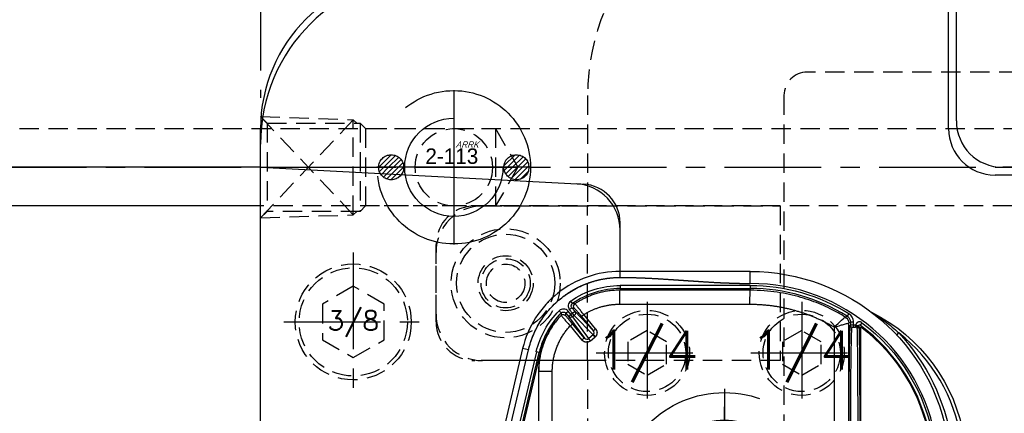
# Model space of a CAD drawing. Extents: x 2651 to 7771, y -1163 to 1075.
# Tile 421 of 490: x 5055 to 5182, y 731 to 782. Entities that reach past the tile are written whole.
import ezdxf
from ezdxf.enums import TextEntityAlignment as Align

# ---------------------------------------------------------------- set-up
doc = ezdxf.new("R2010")
doc.units = 0
doc.header["$LTSCALE"] = 10
for name, pattern in [('CENTER', [2, 1.25, -0.25, 0.25, -0.25]), ('CNSCEN', [17, 15, -1, 0, -1]), ('CNSHID', [4, 3, -1]), ('HIDDEN', [0.375, 0.25, -0.125]), ('PHANTOM', [2.5, 1.25, -0.25, 0.25, -0.25, 0.25, -0.25])]:
    doc.linetypes.add(name, pattern=pattern)
doc.layers.get('0').update_dxf_attribs({"linetype": 'CONTINUOUS'})
doc.layers.get('Defpoints').update_dxf_attribs({"linetype": 'CONTINUOUS'})
for name, color, linetype in [('1', 7, 'CONTINUOUS'), ('86', 7, 'CONTINUOUS'), ('9', 3, 'CONTINUOUS'), ('97', 7, 'CONTINUOUS'), ('CEN', 1, 'CENTER'), ('COOL', 150, 'HIDDEN'), ('DIM', 3, 'CONTINUOUS'), ('DIVIDE', 5, 'PHANTOM'), ('HIDDEN', 6, 'HIDDEN'), ('TEXT', 4, 'CONTINUOUS'), ('WL1-HL', 4, 'CNSHID'), ('WOR1-CL', 1, 'CNSCEN'), ('WOR1-DL', 7, 'CONTINUOUS')]:
    doc.layers.add(name, color=color, linetype=linetype)
doc.styles.add('china', font='txt')
doc.styles.get("Standard").update_dxf_attribs({"font": 'romans.shx'})
doc.dimstyles.new('MM& INCH5', dxfattribs={"dimtxt": 5, "dimasz": 2.5, "dimexe": 1, "dimexo": 0.5, "dimtad": 0, "dimrnd": 1.38778e-17, "dimzin": 9, "dimdsep": 46, "dimtxsty": 'Standard', "dimblk": 'CLOSED', "dimcen": 0, "dimclrd": 3, "dimclre": 3, "dimclrt": 3, "dimazin": 2, "dimtfac": 0.75, "dimtofl": 0, "dimtmove": 0, "dimatfit": 3, "dimfxl": 0, "dimtolj": 1, "dimarcsym": 0})

# ---------------------------------------------------------------- blocks, each defined once
blk = doc.blocks.new('DFSF')
at = {"layer": '1', "color": 252, "linetype": 'Continuous'}
for p, q in [((1248.7, 508.53), (1248.7, 464.14)), ((1250.56, 464.66), (1250.56, 508.01)), ((1297.94, 500.8), (1290.12, 467.62)), ((1289.1, 467.86), (1296.73, 500.22)), ((1287.04, 496.28), (1287.04, 470.42)), ((1288.8, 470.42), (1288.8, 496.28)), ((1287.04, 470.42), (1288.8, 470.42)), ((1288.82, 470.42), (1288.8, 470.42)), ((1288.57, 467.99), (1288.73, 467.95)), ((1288.73, 467.95), (1289.1, 467.86)), ((1290.12, 467.62), (1290.87, 467.45)), ((1282.09, 466.44), (1281.53, 465.97)), ((1281.76, 465.68), (1282.33, 466.15)), ((1282.33, 466.15), (1284.4, 463.32)), ((1284.73, 464.5), (1283.2, 466.33)), ((1242.49, 465.69), (1242.21, 465.42)), ((1281.44, 464.87), (1282.97, 463.04)), ((1281.73, 465.12), (1284.14, 462.6)), ((1283.26, 463.29), (1281.73, 465.12)), ((1284.19, 463.14), (1281.76, 465.68)), ((1284.94, 463.27), (1282.89, 466.08)), ((1282.89, 466.08), (1284.42, 464.25)), ((1287.45, 465.16), (1287.41, 465.16)), ((1246.98, 464.09), (1247.21, 464.4)), ((1247.8, 464.43), (1247.8, 464.68)), ((1247.8, 464.43), (1248.09, 464.43)), ((1248.09, 464.43), (1248.09, 464.68)), ((1248.09, 464.43), (1248.09, 464.02)), ((1248.09, 464.43), (1248.48, 464.43)), ((1248.09, 464.02), (1248.48, 464.02)), ((1248.48, 464.02), (1248.48, 464.43)), ((1248.48, 464.43), (1248.52, 464.43)), ((1248.7, 462.92), (1248.9, 463.25)), ((1284.44, 462.85), (1284.14, 462.6)), ((1284.14, 462.6), (1284.5, 462.18)), ((1284.4, 463.32), (1284.19, 463.14)), ((1284.19, 463.14), (1284.44, 462.85)), ((1284.4, 463.32), (1284.65, 463.02)), ((1284.44, 462.85), (1284.65, 463.02)), ((1284.8, 462.43), (1284.44, 462.85)), ((1284.5, 462.18), (1284.8, 462.43)), ((1284.94, 463.27), (1284.65, 463.02)), ((1284.65, 463.02), (1285, 462.6)), ((1285.3, 462.85), (1284.94, 463.27)), ((1285.3, 462.85), (1285, 462.6)), ((1286.15, 462.55), (1285.87, 462.82)), ((1278.31, 461.7), (1261.47, 461.7)), ((1284.42, 461.61), (1284.65, 461.29)), ((1261.43, 459.67), (1261.43, 459.89)), ((1261.43, 459.89), (1278.27, 459.88)), ((1278.27, 459.67), (1278.27, 459.88)), ((1278.27, 459.67), (1261.43, 459.67)), ((1261.43, 459.28), (1261.43, 459.67)), ((1261.43, 459.28), (1278.27, 459.28)), ((1261.43, 459.02), (1261.43, 457.46)), ((1278.27, 459.28), (1278.27, 459.67)), ((1278.27, 458.24), (1278.27, 457.46))]:
    blk.add_line(p, q, dxfattribs=at)
at = {"layer": '1', "color": 7, "linetype": 'Continuous'}
for p, q in [((1247.18, 464.84), (1247.18, 508.08)), ((1290.87, 467.45), (1298.69, 500.63)), ((1296.31, 500.12), (1288.73, 467.95)), ((1288.82, 470.42), (1288.82, 496.28)), ((1293.81, 490.22), (1288.57, 467.99)), ((1248.09, 464.68), (1247.8, 464.68)), ((1248.22, 464.68), (1248.09, 464.68)), ((1248.26, 464.68), (1248.22, 464.68))]:
    blk.add_line(p, q, dxfattribs=at)
at = {"layer": '1', "color": 110, "linetype": 'Continuous'}
blk.add_line((1297.94, 500.8), (1290.12, 467.62), dxfattribs=at)
at = {"layer": '1', "color": 7, "linetype": 'Continuous', "extrusion": (0, 0, -1)}
for centre, radius, start, end in [((-1255.54, 482.46), 22.02, 296.3658, 351.2121), ((-1261.43, 483.37), 25.91, 270, 351.2121), ((-1261.43, 483.37), 23.58, 307.8157, 349.1097)]:
    blk.add_arc(centre, radius, start, end, dxfattribs=at)
at = {"layer": '1', "color": 252, "linetype": 'Continuous'}
for centre, radius, start, end in [((1255.54, 482.46), 21.63, 188.7879, 231.9655), ((1261.43, 483.37), 24.35, 188.7879, 270), ((1261.43, 483.37), 23.7, 190.6489, 233.164), ((1278.27, 470.42), 10.75, 315.0499, 346.7406), ((1261.43, 483.37), 23.7, 238.1089, 270), ((1278.27, 470.42), 10.75, 270, 304.9501)]:
    blk.add_arc(centre, radius, start, end, dxfattribs=at)
at = {"layer": '1', "color": 252, "linetype": 'Continuous', "extrusion": (0, 0, -1)}
for centre, radius, start, end in [((-1261.43, 483.37), 26.3, 316.9545, 351.2121), ((-1261.43, 483.37), 24.09, 306.836, 349.9667), ((-1278.27, 470.42), 11.14, 193.2594, 224.9501), ((-1261.43, 483.37), 24.09, 270, 301.8911), ((-1278.27, 470.42), 11.14, 235.0499, 270)]:
    blk.add_arc(centre, radius, start, end, dxfattribs=at)
at = {"layer": '1', "color": 110, "linetype": 'Continuous'}
blk.add_arc((1261.43, 483.37), 24.35, 188.7879, 270, dxfattribs=at)
at = {"layer": '1', "color": 7, "linetype": 'Continuous'}
blk.add_arc((1245.58, 462.38), 0.389, 52.9572, 63.6342, dxfattribs=at)
at = {"layer": '1', "color": 252, "linetype": 'Continuous', "extrusion": (0, 0, -1)}
for centre, major_axis, ratio, start_param, end_param in [((1247.39, 477.64), (0, 13.21), 0.008727, 3.287327, 4.712389), ((1282.08, 466.44), (0.249, -0.299), 0.020122, 4.729136, 6.088281), ((1283.19, 466.33), (-0.298, -0.25), 0.016825, 4.692331, 6.270093), ((1281.98, 483.37), (40.85, 0), 0.866031, 2.581224, 2.590487), ((1281.43, 465.89), (0.292, -0.256), 0.017247, 4.732085, 6.088658), ((1281.43, 464.87), (0.298, 0.25), 0.016834, 0.013092, 1.550746), ((1281.52, 465.97), (0.249, -0.299), 0.020122, 4.729136, 6.088281), ((1247.64, 464.57), (-0.259, -0.015), 0.989363, 0.060025, 1.629554), ((1247.63, 464.43), (0, -0.259), 0.999922, 1.876492, 3.141593), ((1247.67, 464.43), (0, 0.259), 0.999938, 4.912185, 6.283185), ((1248.22, 464.43), (0, -0.259), 0.999914, 3.141593, 4.712389), ((1248.26, 464.43), (0, -0.259), 0.999914, 3.141593, 4.712389), ((1249.61, 464.14), (0.443, -0.791), 0.999888, 1.06101, 2.080582), ((1249.61, 464.14), (0.012, 0.907), 0.999673, 3.679272, 4.698808), ((1284.72, 464.5), (-0.298, -0.25), 0.016825, 4.692331, 6.270093), ((1282.96, 463.04), (-0.298, -0.25), 0.016834, 3.154684, 4.692339), ((1284.44, 462.85), (0.281, 0.269), 0.980993, 3.209101, 4.777363), ((1284.65, 463.02), (0.314, 0.23), 0.980993, 4.647415, 6.215677), ((1285.61, 463.41), (-0.388, 0.012), 0.999807, 3.871637, 5.553141), ((1261.43, 461.7), (0, -1.81), 0.026177, 4.71238, 6.270091), ((1278.27, 461.7), (0, -1.81), 0.026177, 4.71238, 6.270091), ((1283.89, 461.97), (-0.055, -0.385), 0.999807, 3.871609, 5.553169)]:
    blk.add_ellipse(centre, major_axis=major_axis, ratio=ratio, start_param=start_param, end_param=end_param, dxfattribs=at)
at = {"layer": '1', "color": 7, "linetype": 'Continuous', "extrusion": (0, 0, -1)}
blk.add_ellipse((1247.65, 477.64), major_axis=(0, 12.95), ratio=0.008901, start_param=3.287327, end_param=4.712389, dxfattribs=at)
at = {"layer": '1', "color": 252, "linetype": 'Continuous'}
for points, knots in [([(1248.43, 477.64), (1248.43, 477.37), (1248.43, 476.82), (1248.43, 476), (1248.43, 475.18), (1248.43, 474.37), (1248.43, 473.57), (1248.42, 472.77), (1248.42, 471.99), (1248.41, 471.24), (1248.41, 470.5), (1248.4, 469.79), (1248.39, 469.11), (1248.38, 468.46), (1248.37, 467.83), (1248.36, 467.19), (1248.35, 466.57), (1248.34, 465.98), (1248.32, 465.46), (1248.3, 465.04), (1248.28, 464.74), (1248.27, 464.7), (1248.26, 464.68)], [0, 0, 0, 0, 0.040106, 0.080497, 0.121172, 0.162132, 0.203376, 0.244905, 0.286718, 0.328816, 0.371198, 0.413866, 0.456817, 0.500054, 0.544668, 0.594393, 0.649226, 0.709168, 0.774218, 0.844374, 0.919635, 1, 1, 1, 1]), ([(1285.89, 463.14), (1286.06, 463.33), (1286.4, 463.71), (1286.86, 464.31), (1287.28, 464.94), (1287.64, 465.59), (1287.95, 466.25), (1288.22, 466.93), (1288.43, 467.62), (1288.6, 468.32), (1288.72, 469.02), (1288.79, 469.72), (1288.8, 470.18), (1288.8, 470.42)], [0, 0, 0, 0, 0.095185, 0.189515, 0.28299, 0.37561, 0.467374, 0.558283, 0.648337, 0.737535, 0.825879, 0.913367, 1, 1, 1, 1]), ([(1290.12, 467.62), (1289.96, 466.96), (1289.75, 466.32), (1289.22, 465.06), (1288.91, 464.46), (1288.18, 463.31), (1287.77, 462.77), (1286.85, 461.76), (1286.36, 461.29), (1285.29, 460.45), (1284.73, 460.07), (1283.53, 459.42), (1282.91, 459.14), (1281.63, 458.69), (1280.97, 458.52), (1279.62, 458.3), (1278.95, 458.24), (1278.27, 458.24)], [0, 0, 0, 0, 0.125, 0.125, 0.25, 0.25, 0.375, 0.375, 0.5, 0.5, 0.625, 0.625, 0.75, 0.75, 0.875, 0.875, 1, 1, 1, 1]), ([(1245.76, 462.73), (1245.76, 462.73), (1245.73, 462.74), (1245.68, 462.78), (1245.64, 462.8), (1245.54, 462.87), (1245.46, 462.91), (1245.23, 463.06), (1245.08, 463.17), (1244.61, 463.48), (1244.3, 463.71), (1243.37, 464.4), (1242.78, 464.9), (1242.21, 465.42)], [0, 0, 0, 0, 0.03125, 0.03125, 0.0625, 0.0625, 0.125, 0.125, 0.25, 0.25, 0.5, 0.5, 1, 1, 1, 1]), ([(1281.72, 465.64), (1281.66, 465.57), (1281.63, 465.48), (1281.63, 465.29), (1281.67, 465.19), (1281.73, 465.12)], [0, 0, 0, 0, 0.5, 0.5, 1, 1, 1, 1]), ([(1246.98, 464.09), (1247, 464.07), (1247.04, 464.05), (1247.08, 464.03), (1247.11, 464.02), (1247.12, 464.01), (1247.13, 464.01), (1247.14, 464.01), (1247.15, 464), (1247.18, 464), (1247.23, 463.99), (1247.27, 463.98), (1247.3, 463.98), (1247.32, 463.98), (1247.34, 463.99), (1247.35, 463.99), (1247.38, 463.99), (1247.4, 464), (1247.44, 464), (1247.45, 464.01), (1247.47, 464.01), (1247.48, 464.02), (1247.48, 464.02), (1247.51, 464.03), (1247.55, 464.05), (1247.59, 464.08), (1247.61, 464.09), (1247.61, 464.1), (1247.62, 464.1), (1247.63, 464.11), (1247.64, 464.12), (1247.66, 464.14), (1247.7, 464.18), (1247.73, 464.22), (1247.74, 464.24), (1247.74, 464.25), (1247.75, 464.26), (1247.76, 464.27), (1247.76, 464.29), (1247.78, 464.32), (1247.78, 464.34), (1247.79, 464.37), (1247.8, 464.38), (1247.8, 464.4), (1247.8, 464.41), (1247.8, 464.43)], [0, 0, 0, 0, 0.0625, 0.125, 0.125, 0.15625, 0.15625, 0.171875, 0.171875, 0.1875, 0.25, 0.3125, 0.3125, 0.34375, 0.34375, 0.375, 0.375, 0.4375, 0.4375, 0.46875, 0.484375, 0.484375, 0.5, 0.5, 0.5625, 0.625, 0.625, 0.640625, 0.640625, 0.65625, 0.65625, 0.6875, 0.75, 0.8125, 0.8125, 0.828125, 0.828125, 0.84375, 0.875, 0.875, 0.9375, 0.9375, 0.96875, 0.96875, 1, 1, 1, 1]), ([(1248.09, 464.02), (1248.09, 463.91), (1248.1, 463.8), (1248.16, 463.59), (1248.2, 463.48), (1248.3, 463.29), (1248.37, 463.2), (1248.52, 463.04), (1248.61, 462.98), (1248.7, 462.92)], [0, 0, 0, 0, 0.25, 0.25, 0.5, 0.5, 0.75, 0.75, 1, 1, 1, 1]), ([(1248.9, 463.25), (1248.86, 463.28), (1248.76, 463.35), (1248.64, 463.49), (1248.54, 463.66), (1248.49, 463.84), (1248.48, 463.96), (1248.48, 464.02)], [0, 0, 0, 0, 0.195855, 0.397901, 0.602099, 0.804145, 1, 1, 1, 1]), ([(1250.56, 464.66), (1250.54, 464.65), (1250.27, 464.57), (1249.79, 464.44), (1249.27, 464.29), (1248.95, 464.21), (1248.75, 464.15), (1248.72, 464.15), (1248.7, 464.14)], [0, 0, 0, 0, 0.017071, 0.297597, 0.507753, 0.672481, 0.836353, 1, 1, 1, 1]), ([(1250.56, 464.66), (1250.23, 464.34), (1249.88, 464.02), (1249.34, 463.53), (1249.15, 463.37), (1249.13, 463.37)], [0, 0, 0, 0, 0.5, 0.5, 1, 1, 1, 1]), ([(1284.42, 464.25), (1284.54, 464.11), (1284.66, 463.97), (1284.87, 463.71), (1284.97, 463.59), (1285.09, 463.44), (1285.13, 463.4), (1285.19, 463.32), (1285.22, 463.28), (1285.29, 463.2), (1285.31, 463.17), (1285.31, 463.16)], [0, 0, 0, 0, 0.25, 0.25, 0.5, 0.5, 0.625, 0.625, 0.75, 0.75, 1, 1, 1, 1]), ([(1285.89, 463.14), (1285.89, 463.15), (1285.88, 463.16), (1285.84, 463.22), (1285.77, 463.3), (1285.67, 463.41), (1285.51, 463.61), (1285.21, 463.96), (1284.9, 464.31), (1284.73, 464.5)], [0, 0, 0, 0, 0.098627, 0.19935, 0.300898, 0.401931, 0.501145, 0.716959, 1, 1, 1, 1]), ([(1248.9, 463.25), (1248.91, 463.25), (1248.92, 463.25), (1248.96, 463.27), (1248.99, 463.29), (1249.06, 463.33), (1249.09, 463.35), (1249.13, 463.37)], [0, 0, 0, 0, 0.083973, 0.083973, 0.509964, 0.509964, 1, 1, 1, 1]), ([(1249.13, 463.37), (1249.44, 463.18), (1250.09, 462.8), (1251.13, 462.26), (1252.28, 461.73), (1253.54, 461.24), (1254.91, 460.8), (1256.39, 460.42), (1257.97, 460.13), (1259.67, 459.93), (1260.83, 459.9), (1261.43, 459.89)], [0, 0, 0, 0, 0.08396, 0.174707, 0.272242, 0.376565, 0.487676, 0.605575, 0.730262, 0.861737, 1, 1, 1, 1]), ([(1282.97, 463.04), (1283.04, 462.96), (1283.16, 462.8), (1283.33, 462.59), (1283.47, 462.41), (1283.59, 462.27), (1283.67, 462.17), (1283.72, 462.1), (1283.86, 461.94), (1284.04, 461.71), (1284.08, 461.67), (1284.1, 461.65)], [0, 0, 0, 0, 0.112506, 0.214929, 0.304287, 0.378533, 0.436458, 0.47747, 0.501348, 0.755631, 1, 1, 1, 1]), ([(1284.19, 462.22), (1284.18, 462.22), (1284.15, 462.25), (1284.06, 462.36), (1283.99, 462.44), (1283.86, 462.58), (1283.81, 462.64), (1283.71, 462.76), (1283.66, 462.82), (1283.5, 463.01), (1283.38, 463.15), (1283.26, 463.29)], [0, 0, 0, 0, 0.25, 0.25, 0.5, 0.5, 0.625, 0.625, 0.75, 0.75, 1, 1, 1, 1]), ([(1284.65, 461.29), (1284.73, 461.35), (1284.81, 461.43), (1284.92, 461.61), (1284.96, 461.72), (1284.98, 461.93), (1284.98, 462.04), (1284.92, 462.25), (1284.87, 462.34), (1284.8, 462.43)], [0, 0, 0, 0, 0.25, 0.25, 0.5, 0.5, 0.75, 0.75, 1, 1, 1, 1]), ([(1285, 462.6), (1285.07, 462.52), (1285.16, 462.45), (1285.35, 462.35), (1285.46, 462.33), (1285.67, 462.32), (1285.78, 462.34), (1285.98, 462.41), (1286.07, 462.47), (1286.15, 462.55)], [0, 0, 0, 0, 0.25, 0.25, 0.5, 0.5, 0.75, 0.75, 1, 1, 1, 1]), ([(1285.87, 462.82), (1285.84, 462.8), (1285.78, 462.74), (1285.65, 462.71), (1285.51, 462.71), (1285.39, 462.76), (1285.33, 462.82), (1285.3, 462.85)], [0, 0, 0, 0, 0.188766, 0.394184, 0.605819, 0.811236, 1, 1, 1, 1]), ([(1285.87, 462.82), (1285.87, 462.83), (1285.87, 462.83), (1285.87, 462.86), (1285.88, 462.88), (1285.88, 462.98), (1285.89, 463.06), (1285.89, 463.14)], [0, 0, 0, 0, 0.048161, 0.048161, 0.240806, 0.240806, 1, 1, 1, 1]), ([(1278.27, 459.88), (1278.51, 459.89), (1279, 459.9), (1279.7, 459.97), (1280.36, 460.09), (1280.98, 460.23), (1281.55, 460.4), (1282.08, 460.59), (1282.57, 460.8), (1283.01, 461.01), (1283.41, 461.22), (1283.77, 461.43), (1284, 461.58), (1284.1, 461.65)], [0, 0, 0, 0, 0.120052, 0.234278, 0.342675, 0.445245, 0.541986, 0.632898, 0.71798, 0.797231, 0.870652, 0.938242, 1, 1, 1, 1]), ([(1284.1, 461.65), (1284.11, 461.65), (1284.11, 461.64), (1284.14, 461.64), (1284.16, 461.64), (1284.26, 461.63), (1284.34, 461.62), (1284.42, 461.61)], [0, 0, 0, 0, 0.048046, 0.048046, 0.240229, 0.240229, 1, 1, 1, 1]), ([(1284.5, 462.18), (1284.52, 462.14), (1284.57, 462.07), (1284.6, 461.94), (1284.58, 461.81), (1284.52, 461.69), (1284.45, 461.63), (1284.42, 461.61)], [0, 0, 0, 0, 0.188764, 0.394181, 0.605816, 0.811234, 1, 1, 1, 1])]:
    blk.add_open_spline(points, degree=3, knots=knots, dxfattribs=at)
for points, weights in [([(1248.52, 464.43), (1248.62, 464.43), (1248.69, 469.9), (1248.69, 477.64)], [1, 0.804737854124, 0.804737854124, 1]), ([(1282.09, 466.44), (1282.44, 466.73), (1282.9, 466.69), (1283.2, 466.33)], [1, 0.805334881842, 0.805334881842, 1]), ([(1281.44, 464.87), (1281.18, 465.18), (1281.18, 465.59), (1281.44, 465.89)], [1, 0.84014668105, 0.84014668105, 1]), ([(1281.44, 465.89), (1281.47, 465.92), (1281.5, 465.95), (1281.53, 465.97)], [1, 0.998025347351, 0.998025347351, 1])]:
    blk.add_rational_spline(points, weights, degree=3, dxfattribs=at)
at = {"layer": '1', "color": 7, "linetype": 'Continuous'}
for points, weights in [([(1287.04, 470.42), (1287.04, 468.2), (1286.23, 466.13), (1284.73, 464.5)], [1, 0.954284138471, 0.954284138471, 1]), ([(1287.41, 465.16), (1288.34, 466.77), (1288.82, 468.56), (1288.82, 470.42)], [1, 0.977496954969, 0.977496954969, 1]), ([(1288.57, 467.99), (1288.33, 466.99), (1287.96, 466.04), (1287.45, 465.16)], [1, 0.993066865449, 0.993066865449, 1]), ([(1281.76, 465.68), (1281.75, 465.67), (1281.73, 465.65), (1281.72, 465.64)], [1, 0.998025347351, 0.998025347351, 1]), ([(1261.47, 461.7), (1257.62, 461.7), (1253.89, 462.71), (1250.56, 464.66)], [1, 0.976916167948, 0.976916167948, 1]), ([(1282.97, 463.04), (1281.57, 462.16), (1279.97, 461.7), (1278.31, 461.7)], [1, 0.973707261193, 0.973707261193, 1])]:
    blk.add_rational_spline(points, weights, degree=3, dxfattribs=at)
at = {"layer": '1', "color": 110, "linetype": 'Continuous'}
for points, knots in [([(1290.12, 467.62), (1289.88, 466.63), (1289.49, 465.69), (1289.09, 464.74), (1288.54, 463.88), (1288, 463.02), (1287.31, 462.26), (1286.62, 461.5), (1285.82, 460.87), (1285.03, 460.24), (1284.13, 459.74), (1283.23, 459.25), (1282.27, 458.92), (1281.31, 458.58), (1280.3, 458.41), (1279.29, 458.24), (1278.27, 458.24)], [0, 0, 0, 0.125, 0.125, 0.25, 0.25, 0.375, 0.375, 0.5, 0.5, 0.625, 0.625, 0.75, 0.75, 0.875, 0.875, 1, 1, 1]), ([(1278.27, 458.24), (1277.26, 458.24), (1276.16, 458.27), (1275.18, 458.3), (1274.06, 458.36), (1273.12, 458.41), (1271.95, 458.49), (1271.48, 458.52), (1270.9, 458.56), (1270.55, 458.58), (1269.85, 458.63), (1269.14, 458.68), (1268.79, 458.7), (1268.21, 458.74), (1267.74, 458.77), (1266.57, 458.85), (1265.64, 458.9), (1264.51, 458.95), (1263.53, 458.98), (1262.43, 459.02), (1261.43, 459.02)], [0, 0, 0, 0.125, 0.125, 0.25, 0.25, 0.375, 0.375, 0.4375, 0.4375, 0.5, 0.5, 0.5625, 0.5625, 0.625, 0.625, 0.75, 0.75, 0.875, 0.875, 1, 1, 1])]:
    blk.add_open_spline(points, degree=2, knots=knots, dxfattribs=at)
at = {"layer": '1', "color": 7, "linetype": 'Continuous'}
for points, knots in [([(1278.27, 457.46), (1279.71, 457.46), (1281.16, 457.71), (1283.89, 458.66), (1285.17, 459.36), (1287.44, 461.16), (1288.42, 462.25), (1289.97, 464.69), (1290.54, 466.04), (1290.87, 467.45)], [0, 0, 0, 0, 0.25, 0.25, 0.5, 0.5, 0.75, 0.75, 1, 1, 1, 1]), ([(1246.97, 464.74), (1246.97, 464.74), (1246.98, 464.73), (1246.99, 464.73), (1247, 464.72), (1247.01, 464.72), (1247.01, 464.72), (1247.02, 464.72), (1247.03, 464.72), (1247.04, 464.71), (1247.04, 464.71), (1247.05, 464.71), (1247.05, 464.71), (1247.06, 464.71), (1247.07, 464.72), (1247.08, 464.72), (1247.09, 464.72), (1247.09, 464.72), (1247.1, 464.72), (1247.11, 464.73), (1247.11, 464.73), (1247.12, 464.74), (1247.13, 464.74), (1247.13, 464.74), (1247.13, 464.75), (1247.14, 464.75), (1247.15, 464.76), (1247.15, 464.77), (1247.16, 464.78), (1247.16, 464.78), (1247.16, 464.79), (1247.17, 464.79), (1247.17, 464.8), (1247.17, 464.81), (1247.17, 464.82), (1247.18, 464.83), (1247.18, 464.84), (1247.18, 464.84)], [0, 0, 0, 0, 0.0625, 0.125, 0.125, 0.15625, 0.15625, 0.1875, 0.25, 0.25, 0.28125, 0.28125, 0.3125, 0.3125, 0.375, 0.4375, 0.4375, 0.46875, 0.46875, 0.5, 0.5625, 0.5625, 0.59375, 0.59375, 0.625, 0.625, 0.6875, 0.75, 0.75, 0.78125, 0.78125, 0.8125, 0.875, 0.875, 0.9375, 0.9375, 1, 1, 1, 1]), ([(1286.6, 463.93), (1286.63, 463.95), (1286.76, 464.11), (1287.09, 464.56), (1287.28, 464.85), (1287.45, 465.16)], [0, 0, 0, 0, 0.5, 0.5, 1, 1, 1, 1]), ([(1287.41, 465.16), (1287.24, 464.86), (1287.06, 464.57), (1286.74, 464.11), (1286.62, 463.95), (1286.6, 463.93)], [0, 0, 0, 0, 0.5, 0.5, 1, 1, 1, 1]), ([(1247.42, 464.48), (1247.42, 464.47), (1247.41, 464.46), (1247.41, 464.44), (1247.41, 464.44), (1247.4, 464.44), (1247.4, 464.43), (1247.4, 464.43), (1247.39, 464.42), (1247.38, 464.41), (1247.38, 464.41), (1247.38, 464.4), (1247.37, 464.4), (1247.37, 464.39), (1247.36, 464.39), (1247.35, 464.39), (1247.34, 464.38), (1247.33, 464.38), (1247.32, 464.37), (1247.31, 464.37), (1247.3, 464.37), (1247.3, 464.37), (1247.29, 464.37), (1247.29, 464.37), (1247.27, 464.37), (1247.26, 464.38), (1247.26, 464.38), (1247.25, 464.38), (1247.25, 464.38), (1247.24, 464.38), (1247.23, 464.39), (1247.22, 464.39), (1247.21, 464.4)], [0, 0, 0, 0, 0.125, 0.125, 0.15625, 0.15625, 0.1875, 0.1875, 0.25, 0.3125, 0.3125, 0.34375, 0.34375, 0.375, 0.4375, 0.4375, 0.5, 0.5, 0.625, 0.625, 0.65625, 0.65625, 0.6875, 0.6875, 0.75, 0.8125, 0.8125, 0.84375, 0.84375, 0.875, 0.875, 1, 1, 1, 1]), ([(1247.38, 464.57), (1247.38, 464.56), (1247.38, 464.55), (1247.38, 464.53), (1247.38, 464.53), (1247.38, 464.52), (1247.39, 464.5)], [0, 0, 0, 0, 0.25, 0.25, 0.5, 1, 1, 1, 1]), ([(1247.8, 464.43), (1247.78, 464.43), (1247.75, 464.43), (1247.72, 464.43), (1247.72, 464.43), (1247.7, 464.44), (1247.69, 464.44), (1247.66, 464.44), (1247.63, 464.44), (1247.62, 464.45), (1247.61, 464.45), (1247.6, 464.45), (1247.6, 464.45), (1247.57, 464.45), (1247.55, 464.46), (1247.52, 464.46), (1247.52, 464.46), (1247.5, 464.46), (1247.5, 464.46), (1247.49, 464.46), (1247.49, 464.47), (1247.47, 464.47), (1247.46, 464.47), (1247.45, 464.47), (1247.44, 464.47), (1247.44, 464.47), (1247.43, 464.47), (1247.43, 464.47), (1247.42, 464.48), (1247.42, 464.48)], [0, 0, 0, 0, 0.125, 0.125, 0.15625, 0.15625, 0.1875, 0.25, 0.3125, 0.3125, 0.34375, 0.34375, 0.375, 0.375, 0.5, 0.5, 0.5625, 0.5625, 0.59375, 0.59375, 0.625, 0.625, 0.75, 0.75, 0.78125, 0.78125, 0.8125, 0.875, 1, 1, 1, 1]), ([(1247.63, 464.68), (1247.63, 464.69), (1247.63, 464.69), (1247.63, 464.7), (1247.63, 464.7), (1247.63, 464.71), (1247.63, 464.71), (1247.63, 464.72), (1247.63, 464.74), (1247.64, 464.76), (1247.64, 464.79), (1247.64, 464.81), (1247.64, 464.82)], [0, 0, 0, 0, 0.125, 0.25, 0.375, 0.375, 0.5, 0.5, 0.625, 0.75, 0.875, 1, 1, 1, 1]), ([(1247.67, 464.68), (1247.68, 464.68), (1247.69, 464.68), (1247.7, 464.68), (1247.73, 464.68), (1247.75, 464.68), (1247.78, 464.68), (1247.8, 464.68)], [0, 0, 0, 0, 0.1875, 0.375, 0.4375, 0.625, 1, 1, 1, 1]), ([(1288.6, 462.6), (1288.63, 462.66), (1288.68, 462.73), (1288.71, 462.81), (1288.72, 462.83)], [0, 0, 0, 0, 0.73947, 1, 1, 1, 1]), ([(1287.74, 461.6), (1287.67, 461.52), (1287.58, 461.43), (1287.49, 461.33), (1287.45, 461.29), (1287.43, 461.26), (1287.43, 461.26), (1287.43, 461.26)], [0, 0, 0, 0, 0.521177, 0.658173, 0.777145, 0.887266, 1, 1, 1, 1])]:
    blk.add_open_spline(points, degree=3, knots=knots, dxfattribs=at)
at = {"layer": '1', "color": 252, "linetype": 'Continuous'}
for points in [[(1282.58, 466.23), (1282.48, 466.24), (1282.4, 466.21), (1282.33, 466.15)], [(1282.89, 466.08), (1282.81, 466.17), (1282.69, 466.23), (1282.58, 466.23)], [(1246.97, 464.74), (1247.05, 464.63), (1247.13, 464.51), (1247.21, 464.4)], [(1248.7, 464.14), (1248.63, 464.1), (1248.55, 464.06), (1248.48, 464.02)], [(1285.31, 463.16), (1285.31, 463.06), (1285.3, 462.95), (1285.3, 462.85)], [(1284.5, 462.18), (1284.39, 462.19), (1284.29, 462.2), (1284.19, 462.22)], [(1287.43, 461.26), (1287.49, 461.33), (1287.56, 461.39), (1287.63, 461.47)], [(1278.27, 458.24), (1272.65, 458.24), (1267.04, 459.02), (1261.43, 459.02)]]:
    blk.add_open_spline(points, degree=3, dxfattribs=at)
at = {"layer": '1', "color": 7, "linetype": 'Continuous'}
for points in [[(1289.9, 464.72), (1289.97, 464.87), (1290.04, 465.01), (1290.1, 465.15)], [(1247.39, 464.5), (1247.4, 464.49), (1247.41, 464.49), (1247.42, 464.48)], [(1248.7, 464.14), (1248.7, 464.14), (1248.7, 464.14), (1248.7, 464.14)], [(1249.13, 463.37), (1249.13, 463.37), (1249.13, 463.37), (1249.13, 463.37)], [(1261.43, 457.46), (1267.04, 457.46), (1272.65, 457.46), (1278.27, 457.46)]]:
    blk.add_open_spline(points, degree=3, dxfattribs=at)
blk = doc.blocks.new('*X8')
at = {"color": 0}
for p, q in [((745.42, 286.51), (747.03, 288.11)), ((745.48, 285.86), (747.68, 288.06)), ((745.7, 285.37), (748.16, 287.84)), ((769.61, 286.66), (771.05, 288.09)), ((769.62, 285.96), (771.74, 288.08)), ((769.82, 285.45), (772.25, 287.89)), ((746.03, 284.99), (748.54, 287.51)), ((746.46, 284.71), (748.82, 287.08)), ((770.13, 285.05), (772.65, 287.58)), ((770.54, 284.76), (772.95, 287.17)), ((771.07, 284.58), (773.13, 286.64)), ((747.01, 284.56), (748.97, 286.53)), ((747.82, 284.66), (748.87, 285.72)), ((771.8, 284.6), (773.1, 285.9))]:
    blk.add_line(p, q, dxfattribs=at)
blk = doc.blocks.new('117')
at = {"layer": 'WL1-HL'}
for centre, radius in [((254.95, 1693.1), 13.87), ((254.95, 1693.1), 10.3), ((242.87, 1693.1), 1.78), ((267.04, 1693.1), 1.78)]:
    blk.add_circle(centre, radius, dxfattribs=at)
at = {"layer": 'WOR1-CL'}
for p, q in [((254.95, 1707.47), (254.95, 1678.73)), ((269.32, 1693.1), (240.58, 1693.1))]:
    blk.add_line(p, q, dxfattribs=at)
at = {"layer": 'WL1-HL'}
blk.add_blockref('*X8', (-504.33, 1406.77), dxfattribs=at)
at = {"layer": '9', "style": 'china'}
blk.add_text('2-117', height=2, dxfattribs=at).set_placement((251.37, 1693.72))
at = {"layer": 'WOR1-DL', "style": 'china', "oblique": 20}
blk.add_text('ARRK', height=0.8, dxfattribs=at).set_placement((256.31, 1696.03))
blk = doc.blocks.new('*U14', base_point=(1504.62, 1808.95))
for p, q in [((1504.62, 1813.57), (1500.62, 1811.26)), ((1508.62, 1811.26), (1504.62, 1813.57)), ((1500.62, 1811.26), (1500.62, 1806.65)), ((1508.62, 1806.65), (1508.62, 1811.26)), ((1500.62, 1806.65), (1504.62, 1804.34)), ((1504.62, 1804.34), (1508.62, 1806.65))]:
    blk.add_line(p, q)
for radius in [7.5, 7]:
    blk.add_circle((1504.62, 1808.95), radius)
at = {"layer": 'CEN'}
for p, q in [((1504.62, 1817.95), (1504.62, 1799.95)), ((1495.62, 1808.95), (1513.62, 1808.95))]:
    blk.add_line(p, q, dxfattribs=at)
blk = doc.blocks.new('*X15')
at = {"color": 0}
for p, q in [((823.25, 392.63), (825.03, 394.41)), ((823.6, 393.68), (823.98, 394.05)), ((823.96, 392.62), (825.64, 394.3)), ((824.66, 392.62), (826.1, 394.06)), ((825.37, 392.62), (826.46, 393.71)), ((841.12, 392.82), (842.7, 394.39)), ((841.63, 392.62), (843.36, 394.35)), ((842.34, 392.62), (843.85, 394.13)), ((843.05, 392.62), (844.23, 393.81)), ((843.75, 392.62), (844.51, 393.38)), ((823.36, 392.02), (823.96, 392.62)), ((823.6, 391.56), (824.66, 392.62)), ((823.95, 391.2), (825.37, 392.62)), ((824.41, 390.95), (826.08, 392.62)), ((825, 390.84), (826.78, 392.62)), ((826.08, 392.62), (826.71, 393.25)), ((826.78, 392.62), (826.82, 392.66)), ((841.17, 392.16), (841.63, 392.62)), ((841.39, 391.67), (842.34, 392.62)), ((841.71, 391.29), (843.05, 392.62)), ((842.14, 391), (843.75, 392.62)), ((842.69, 390.85), (844.46, 392.62)), ((843.48, 390.93), (844.58, 392.04)), ((844.46, 392.62), (844.67, 392.83)), ((825.97, 391.1), (826.56, 391.69))]:
    blk.add_line(p, q, dxfattribs=at)
blk = doc.blocks.new('113')
at = {"layer": 'WL1-HL'}
for centre, radius in [((90.98, 1693.88), 9.92), ((90.98, 1693.88), 6.35), ((82.88, 1693.88), 1.62), ((99.07, 1693.88), 1.62)]:
    blk.add_circle(centre, radius, dxfattribs=at)
at = {"layer": 'WOR1-CL'}
for p, q in [((90.98, 1703.85), (90.98, 1683.91)), ((100.95, 1693.88), (81.01, 1693.88))]:
    blk.add_line(p, q, dxfattribs=at)
at = {"layer": 'WL1-HL', "xscale": 0.9064739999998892, "yscale": 0.9064739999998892, "zscale": 0.9064739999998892}
blk.add_blockref('*X15', (-664.99, 1337.98), dxfattribs=at)
at = {"layer": '9', "style": 'china'}
blk.add_text('2-113', height=2, dxfattribs=at).set_placement((87.3, 1694.32))
at = {"layer": 'WOR1-DL', "style": 'china', "oblique": 20}
blk.add_text('ARRK', height=0.8, dxfattribs=at).set_placement((91.2, 1696.42))
blk = doc.blocks.new('*D47')
at = {"layer": 'Defpoints', "color": 0}
for p in [(5075.68, 924.64), (5075.68, 850.32), (5205.68, 387.64)]:
    blk.add_point(p, dxfattribs=at)
at = {"layer": 'DIM', "color": 3, "lineweight": -2}
blk.add_line((5075.68, 850.82), (5075.68, 924.64), dxfattribs=at)
at = {"layer": 'DIM', "color": 3, "insert": (5075.68, 947.65), "char_height": 5, "attachment_point": 5, "rotation": 90}
blk.add_mtext('\\A1;130 [5.118]', dxfattribs=at)
blk = doc.blocks.new('_Closed')
at = {"color": 0, "linetype": 'ByBlock', "lineweight": -2}
for p, q in [((-1, 0.167), (0, 0)), ((-1, 0.167), (-1, -0.167)), ((0, 0), (-1, -0.167)), ((0, 0), (-1, 0))]:
    blk.add_line(p, q, dxfattribs=at)
blk = doc.blocks.new('*D48')
at = {"layer": 'Defpoints', "color": 0}
for p in [(5008.68, 924.64), (5008.68, 886.16), (5205.68, 387.64)]:
    blk.add_point(p, dxfattribs=at)
at = {"layer": 'DIM', "color": 3, "lineweight": -2}
blk.add_line((5008.68, 886.66), (5008.68, 924.64), dxfattribs=at)
at = {"layer": 'DIM', "color": 3, "insert": (5008.68, 947.65), "char_height": 5, "attachment_point": 5, "rotation": 90}
blk.add_mtext('\\A1;197 [7.756]', dxfattribs=at)
blk = doc.blocks.new('*D49')
at = {"layer": 'Defpoints', "color": 0}
for p in [(4965.68, 924.64), (4965.68, 912.64), (5205.68, 387.64)]:
    blk.add_point(p, dxfattribs=at)
at = {"layer": 'DIM', "color": 3, "lineweight": -2}
blk.add_line((4965.68, 913.14), (4965.68, 924.64), dxfattribs=at)
at = {"layer": 'DIM', "color": 3, "insert": (4965.68, 948.01), "char_height": 5, "attachment_point": 5, "rotation": 90}
blk.add_mtext('\\A1;240 [9.449]', dxfattribs=at)
blk = doc.blocks.new('*D50')
at = {"layer": 'Defpoints', "color": 0}
for p in [(4930.68, 924.64), (4930.68, 910.64), (5205.68, 387.64)]:
    blk.add_point(p, dxfattribs=at)
at = {"layer": 'DIM', "color": 3, "lineweight": -2}
blk.add_line((4930.68, 911.14), (4930.68, 924.64), dxfattribs=at)
at = {"layer": 'DIM', "color": 3, "insert": (4930.68, 950.39), "char_height": 5, "attachment_point": 5, "rotation": 90}
blk.add_mtext('\\A1;275 [10.827]', dxfattribs=at)
blk = doc.blocks.new('*D77')
at = {"layer": 'Defpoints', "color": 0}
for p in [(5085.68, 924.64), (5085.68, 787.64), (5205.68, 387.64)]:
    blk.add_point(p, dxfattribs=at)
at = {"layer": 'DIM', "color": 3, "lineweight": -2}
blk.add_line((5085.68, 788.14), (5085.68, 924.64), dxfattribs=at)
at = {"layer": 'DIM', "color": 3, "insert": (5085.68, 947.65), "char_height": 5, "attachment_point": 5, "rotation": 90}
blk.add_mtext('\\A1;120 [4.724]', dxfattribs=at)
blk = doc.blocks.new('*D104')
at = {"layer": 'Defpoints', "color": 0}
for p in [(4911.37, 797.64), (4996.16, 797.64), (5205.68, 387.64)]:
    blk.add_point(p, dxfattribs=at)
at = {"layer": 'DIM', "color": 3, "lineweight": -2}
blk.add_line((4995.66, 797.64), (4911.37, 797.64), dxfattribs=at)
at = {"layer": 'DIM', "color": 3, "insert": (4885.62, 797.64), "char_height": 5, "attachment_point": 5}
blk.add_mtext('\\A1;410 [16.142]', dxfattribs=at)
blk = doc.blocks.new('*D85')
at = {"layer": 'Defpoints', "color": 0}
for p in [(4911.37, 827.64), (5053, 827.64), (5205.68, 387.64)]:
    blk.add_point(p, dxfattribs=at)
at = {"layer": 'DIM', "color": 3, "lineweight": -2}
blk.add_line((5052.5, 827.64), (4911.37, 827.64), dxfattribs=at)
at = {"layer": 'DIM', "color": 3, "insert": (4885.62, 827.64), "char_height": 5, "attachment_point": 5}
blk.add_mtext('\\A1;440 [17.323]', dxfattribs=at)
blk = doc.blocks.new('*D86')
at = {"layer": 'Defpoints', "color": 0}
for p in [(4911.37, 762.64), (4930.68, 762.64), (5205.68, 387.64)]:
    blk.add_point(p, dxfattribs=at)
at = {"layer": 'DIM', "color": 3, "lineweight": -2}
blk.add_line((4930.18, 762.64), (4911.37, 762.64), dxfattribs=at)
at = {"layer": 'DIM', "color": 3, "insert": (4885.62, 762.64), "char_height": 5, "attachment_point": 5}
blk.add_mtext('\\A1;375 [14.764]', dxfattribs=at)
blk = doc.blocks.new('*D105')
at = {"layer": 'Defpoints', "color": 0}
for p in [(4911.37, 859.64), (4982.16, 859.64), (5205.68, 387.64)]:
    blk.add_point(p, dxfattribs=at)
at = {"layer": 'DIM', "color": 3, "lineweight": -2}
blk.add_line((4981.66, 859.64), (4911.37, 859.64), dxfattribs=at)
at = {"layer": 'DIM', "color": 3, "insert": (4885.62, 859.64), "char_height": 5, "attachment_point": 5}
blk.add_mtext('\\A1;472 [18.583]', dxfattribs=at)
blk = doc.blocks.new('*U285', base_point=(1987.52, 2582.29))
for p, q in [((1987.52, 2585.17), (1985.02, 2583.73)), ((1990.02, 2583.73), (1987.52, 2585.17)), ((1985.02, 2583.73), (1985.02, 2580.84)), ((1990.02, 2580.84), (1990.02, 2583.73)), ((1985.02, 2580.84), (1987.52, 2579.4)), ((1987.52, 2579.4), (1990.02, 2580.84))]:
    blk.add_line(p, q)
for radius in [5.5, 5]:
    blk.add_circle((1987.52, 2582.29), radius)
at = {"layer": 'CEN'}
for p, q in [((1987.52, 2588.89), (1987.52, 2575.69)), ((1980.92, 2582.29), (1994.12, 2582.29))]:
    blk.add_line(p, q, dxfattribs=at)
blk = doc.blocks.new('*U286', base_point=(2007.52, 2582.29))
for p, q in [((2007.52, 2585.17), (2005.02, 2583.73)), ((2010.02, 2583.73), (2007.52, 2585.17)), ((2005.02, 2583.73), (2005.02, 2580.84)), ((2010.02, 2580.84), (2010.02, 2583.73)), ((2005.02, 2580.84), (2007.52, 2579.4)), ((2007.52, 2579.4), (2010.02, 2580.84))]:
    blk.add_line(p, q)
for radius in [5.5, 5]:
    blk.add_circle((2007.52, 2582.29), radius)
at = {"layer": 'CEN'}
for p, q in [((2007.52, 2588.89), (2007.52, 2575.69)), ((2000.92, 2582.29), (2014.12, 2582.29))]:
    blk.add_line(p, q, dxfattribs=at)
blk = doc.blocks.new('*D299')
at = {"layer": 'Defpoints', "color": 0}
for p in [(5095.68, 924.64), (5095.68, 912.64), (5205.68, 387.64)]:
    blk.add_point(p, dxfattribs=at)
at = {"layer": 'DIM', "color": 3, "lineweight": -2}
blk.add_line((5095.68, 913.14), (5095.68, 924.64), dxfattribs=at)
at = {"layer": 'DIM', "color": 3, "insert": (5095.68, 947.65), "char_height": 5, "attachment_point": 5, "rotation": 90}
blk.add_mtext('\\A1;110 [4.331]', dxfattribs=at)
blk = doc.blocks.new('A$C069B29F4')
at = {"layer": '86', "color": 3, "linetype": 'HIDDEN'}
for p, q in [((-91.3, 370), (-52.8, 370)), ((-52.8, 370), (-52.8, 350)), ((-97.3, 356), (-97.3, 364)), ((-52.8, 350), (-91.3, 350))]:
    blk.add_line(p, q, dxfattribs=at)
for radius in [7.05, 3.56]:
    blk.add_circle((-88.3, 360), radius, dxfattribs=at)
at = {"layer": '86', "color": 252, "linetype": 'HIDDEN'}
for radius in [6.35, 3.18, 2.49]:
    blk.add_circle((-88.3, 360), radius, dxfattribs=at)
at = {"layer": '86', "color": 3, "linetype": 'HIDDEN'}
for centre, start, end in [((-91.3, 364), 90, 180), ((-91.3, 356), 180, 270)]:
    blk.add_arc(centre, 6, start, end, dxfattribs=at)
at = {"layer": '97', "color": 2, "linetype": 'HIDDEN'}
for p, q in [((49.3, 387.3), (-49.3, 387.3)), ((-77.7, 384.3), (-77.7, 370)), ((-52.3, 384.3), (-52.3, -105.11)), ((-92.3, 370), (-77.7, 370)), ((-77.7, 350), (-77.7, 370)), ((-97.3, 355), (-97.3, 365)), ((-77.7, 350), (-92.3, 350)), ((-77.7, 350), (-77.7, 230))]:
    blk.add_line(p, q, dxfattribs=at)
blk.add_circle((-88.3, 360), 2.49, dxfattribs=at)
for centre, radius, start, end in [((-49.3, 384.3), 28.4, 90, 180), ((-49.3, 384.3), 3, 90, 180), ((-92.3, 365), 5, 90, 180), ((-92.3, 355), 5, 180, 270)]:
    blk.add_arc(centre, radius, start, end, dxfattribs=at)

msp = doc.modelspace()

# ---------------------------------------------------------------- linework, layer by layer
for p, q in [((5174.684, 767.642), (5174.684, 787.642)), ((5175.684, 768.642), (5175.684, 787.642)), ((5085.684, 587.642), (5085.684, 767.642)), ((5085.684, 762.642), (4930.684, 762.642)), ((5085.684, 762.642), (5127.453, 760.453)), ((5230.684, 761.642), (5180.684, 761.642)), ((5229.684, 762.642), (5181.684, 762.642)), ((5085.684, 757.642), (4930.684, 757.642)), ((5132.192, 749.174), (5132.192, 755.46))]:
    msp.add_line(p, q)
for centre, radius, start, end in [((5107.684, 765.642), 22, 90, 180), ((5105.684, 767.642), 20, 90, 180), ((5181.684, 768.642), 6, 180, 270), ((5180.684, 767.642), 6, 180, 270), ((5126.192, 754.511), 6, 0, 87), ((5127.192, 755.46), 5, 0, 87)]:
    msp.add_arc(centre, radius, start, end)
at = {"layer": 'COOL'}
msp.add_line((5116.091, 767.642), (5116.091, 757.642), dxfattribs=at)
at = {"layer": 'COOL', "color": 1, "linetype": 'CENTER'}
for p, q in [((4930.684, 762.642), (5118.978, 762.642)), ((5085.684, 762.642), (5309.55, 762.642)), ((5145.684, 707.642), (5145.684, 731.642))]:
    msp.add_line(p, q, dxfattribs=at)
at = {"layer": 'COOL'}
for points in [[(5085.684, 769.192), (5086.534, 768.342), (5086.534, 756.942), (5085.684, 756.092)], [(5085.684, 769.192), (5097.684, 768.789), (5098.131, 768.342)], [(5085.684, 769.192), (5097.684, 756.495), (5097.684, 768.789), (5085.684, 756.092)], [(5086.534, 768.342), (5098.578, 768.342), (5098.578, 756.942), (5086.534, 756.942)], [(5098.578, 768.342), (5099.278, 767.642), (5099.278, 757.642), (5098.578, 756.942)], [(4968.278, 767.642), (5116.091, 767.642), (5118.978, 762.642), (5116.091, 757.642), (4968.278, 757.642)], [(5099.278, 767.642), (5306.663, 767.642), (5309.55, 762.642), (5306.663, 757.642), (5099.278, 757.642)], [(5085.684, 756.092), (5097.684, 756.495), (5098.131, 756.942)]]:
    msp.add_lwpolyline(points, dxfattribs=at)
msp.add_circle((5110.684, 762.642), 5, dxfattribs=at)
at = {"layer": 'DIVIDE'}
msp.add_line((5085.684, 787.642), (5085.684, 771.642), dxfattribs=at)

# ---------------------------------------------------------------- block references
at = {"layer": 'COOL'}
for name, p in [('113', (5019.705, -931.238)), ('117', (4890.734, -973.462))]:
    msp.add_blockref(name, p, dxfattribs=at)
at = {"layer": 'DIM'}
msp.add_blockref('A$C069B29F4', (5205.684, 387.642), dxfattribs=at)
at = {"layer": 'DIM', "rotation": 180}
msp.add_blockref('DFSF', (6410.458, 1206.636), dxfattribs=at)
at = {"layer": 'HIDDEN'}
for name, p in [('*U14', (5097.684, 742.642)), ('*U285', (5135.684, 738.642)), ('*U286', (5155.684, 738.642))]:
    msp.add_blockref(name, p, dxfattribs=at)

# ---------------------------------------------------------------- texts
at = {"layer": 'TEXT'}
for s, height, p in [('3/8', 2.5, (5097.684, 742.642)), ('1/4', 5, (5135.684, 738.642)), ('1/4', 5, (5155.684, 738.642))]:
    msp.add_text(s, height=height, dxfattribs=at).set_placement(p, align=Align.MIDDLE)

# ---------------------------------------------------------------- dimensions: what is measured, and where the dimension line sits
at = {"layer": 'DIM'}
for feature_location, offset, dtype, picture, middle in [((4930.684, 910.642), (0, 14), 1, '*D50', (4930.684, 950.386)), ((4965.684, 912.642), (0, 12), 1, '*D49', (4965.684, 948.005)), ((5008.684, 886.162), (0, 38.48), 1, '*D48', (5008.684, 947.648)), ((5075.684, 850.322), (0, 74.32), 1, '*D47', (5075.684, 947.648)), ((5085.684, 787.642), (0, 137), 1, '*D77', (5085.684, 947.648)), ((5095.684, 912.642), (0, 12), 1, '*D299', (5095.684, 947.648)), ((4982.164, 859.642), (-70.799, 0), 0, '*D105', (4885.621, 859.642)), ((5053.004, 827.642), (-141.639, 0), 0, '*D85', (4885.621, 827.642)), ((4996.156, 797.642), (-84.791, 0), 0, '*D104', (4885.621, 797.642)), ((4930.684, 762.642), (-19.319, 0), 0, '*D86', (4885.621, 762.642))]:
    dim = msp.add_ordinate_dim(feature_location=feature_location, offset=offset, dtype=dtype, origin=(5205.684, 387.642), dimstyle='MM& INCH5', dxfattribs=at)
    dim.commit()
    dim.dimension.update_dxf_attribs({"geometry": picture, "text_midpoint": middle})

doc.saveas('drawing.dxf')
